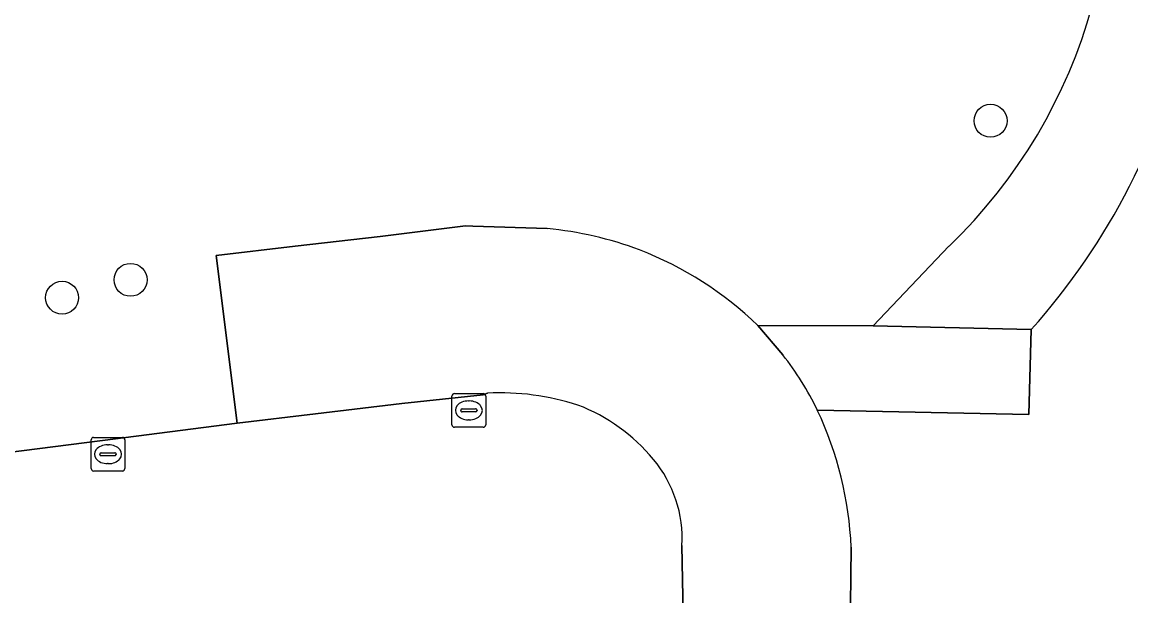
# Model space of a CAD drawing. Extents: x 161477 to 163040, y 383680 to 384871.
# Drawn here: x 162573.71 to 162606.6, y 384595.98 to 384613.01 of the extents above; entities that cross this region are included whole.
import ezdxf

# ---------------------------------------------------------------- set-up
doc = ezdxf.new("R2010")
doc.units = 0
for name, color, linetype in [('IMGEO_Boom', 7, 'Continuous'), ('IMGEO_Groenvoorziening', 7, 'Continuous'), ('IMGEO_Kolk', 7, 'Continuous'), ('IMGEO_Parkeervlak_open', 7, 'Continuous'), ('IMGEO_Rijbaan_lokaal_open', 7, 'Continuous'), ('IMGEO_Voetpad_halfverhard', 7, 'Continuous'), ('IMGEO_Voetpad_open', 7, 'Continuous')]:
    doc.layers.add(name, color=color, linetype=linetype)

msp = doc.modelspace()

# ---------------------------------------------------------------- linework, layer by layer
at = {"layer": 'IMGEO_Boom'}
for centre in [(162602.433, 384610.081), (162576.92, 384605.36), (162574.89, 384604.83)]:
    msp.add_circle(centre, 0.489, dxfattribs=at)
at = {"layer": 'IMGEO_Groenvoorziening'}
for points in [[(162571.271, 384599.978), (162576.087, 384600.588), (162580.08, 384601.106), (162579.457, 384606.085), (162581.807, 384606.357), (162584.321, 384606.642), (162586.856, 384606.959), (162587.079, 384606.955), (162589.278, 384606.884)], [(162595.533, 384604.006), (162598.956, 384603.997), (162601.201, 384606.357)], [(162603.639, 384603.883), (162603.57, 384601.364), (162597.295, 384601.491)], [(162598.299, 384597.419), (162598.272, 384594.852), (162598.285, 384592.294), (162616.239, 384592.647), (162627.395, 384592.867), (162627.927, 384596.331), (162626.271, 384601.931)]]:
    msp.add_lwpolyline(points, dxfattribs=at)
for centre, radius, start, end in [((162590.25, 384617.712), 15.776, 313.9618, 14.9865), ((162588.641, 384617.294), 20.12, 318.1972, 347.7025), ((162588.2, 384595.984), 10.953, 69.5814, 84.3501), ((162588.16, 384596.332), 10.642, 46.1439, 68.726), ((162587.735, 384596.974), 10.573, 2.4111, 25.2903)]:
    msp.add_arc(centre, radius, start, end, dxfattribs=at)
at = {"layer": 'IMGEO_Kolk'}
for p, q in [((162586.456, 384601.059), (162586.456, 384601.911)), ((162586.531, 384601.985), (162587.383, 384601.985)), ((162587.457, 384601.911), (162587.457, 384601.059)), ((162586.758, 384601.528), (162587.156, 384601.528)), ((162586.944, 384601.765), (162586.969, 384601.765)), ((162586.715, 384601.479), (162586.715, 384601.491)), ((162587.153, 384601.442), (162586.755, 384601.442)), ((162586.967, 384601.205), (162586.942, 384601.205)), ((162587.199, 384601.491), (162587.199, 384601.479)), ((162587.383, 384600.985), (162586.531, 384600.985)), ((162575.75, 384599.757), (162575.75, 384600.609)), ((162575.825, 384600.683), (162576.677, 384600.683)), ((162576.751, 384600.609), (162576.751, 384599.757)), ((162576.052, 384600.226), (162576.45, 384600.226)), ((162576.238, 384600.463), (162576.263, 384600.463)), ((162576.009, 384600.177), (162576.009, 384600.189)), ((162576.447, 384600.14), (162576.049, 384600.14)), ((162576.261, 384599.903), (162576.236, 384599.903)), ((162576.493, 384600.189), (162576.493, 384600.177)), ((162576.677, 384599.683), (162575.825, 384599.683))]:
    msp.add_line(p, q, dxfattribs=at)
for points in [[(162586.456, 384601.059), (162586.456, 384601.911)], [(162586.531, 384601.985), (162587.383, 384601.985)], [(162587.457, 384601.911), (162587.457, 384601.059)], [(162587.383, 384600.985), (162586.531, 384600.985)], [(162575.75, 384599.757), (162575.75, 384600.609)], [(162575.825, 384600.683), (162576.677, 384600.683)], [(162576.751, 384600.609), (162576.751, 384599.757)], [(162576.677, 384599.683), (162575.825, 384599.683)]]:
    msp.add_lwpolyline(points, dxfattribs=at)
for centre, radius, start, end in [((162586.533, 384601.909), 0.0765, 91.552, 178.448), ((162586.533, 384601.909), 0.0765, 91.552, 178.448), ((162587.381, 384601.909), 0.0765, 1.552, 88.448), ((162587.381, 384601.909), 0.0765, 1.552, 88.448), ((162586.755, 384601.488), 0.0403, 85.8775, 175.7526), ((162587.16, 384601.49), 0.0386, 1.7309, 96.639), ((162586.752, 384601.478), 0.0366, 178.938, 274.7102), ((162587.156, 384601.485), 0.043, 264.8664, 352.4533), ((162586.533, 384601.061), 0.0765, 181.552, 268.448), ((162586.533, 384601.061), 0.0765, 181.552, 268.448), ((162587.381, 384601.061), 0.0765, 271.552, 358.448), ((162587.381, 384601.061), 0.0765, 271.552, 358.448), ((162575.827, 384600.607), 0.0765, 91.552, 178.448), ((162575.827, 384600.607), 0.0765, 91.552, 178.448), ((162576.675, 384600.607), 0.0765, 1.552, 88.448), ((162576.675, 384600.607), 0.0765, 1.552, 88.448), ((162576.049, 384600.186), 0.0403, 85.8775, 175.7526), ((162576.454, 384600.188), 0.0386, 1.7309, 96.639), ((162576.046, 384600.176), 0.0366, 178.938, 274.7102), ((162576.45, 384600.183), 0.043, 264.8664, 352.4533), ((162575.827, 384599.759), 0.0765, 181.552, 268.448), ((162575.827, 384599.759), 0.0765, 181.552, 268.448), ((162576.675, 384599.759), 0.0765, 271.552, 358.448), ((162576.675, 384599.759), 0.0765, 271.552, 358.448)]:
    msp.add_arc(centre, radius, start, end, dxfattribs=at)
for centre, major_axis, ratio, start_param, end_param in [((162586.943, 384601.485), (-0.387, 0.002), 0.722429, 4.712389, 7.853982), ((162586.968, 384601.485), (-0.39, 0.002), 0.717154, 1.570796, 4.712389), ((162576.237, 384600.183), (-0.387, 0.002), 0.722429, 4.712389, 7.853982), ((162576.262, 384600.183), (-0.39, 0.002), 0.717154, 1.570796, 4.712389)]:
    msp.add_ellipse(centre, major_axis=major_axis, ratio=ratio, start_param=start_param, end_param=end_param, dxfattribs=at)
at = {"layer": 'IMGEO_Parkeervlak_open'}
for points in [[(162589.278, 384606.884), (162587.079, 384606.955), (162586.856, 384606.959), (162584.321, 384606.642), (162581.807, 384606.357), (162579.457, 384606.085), (162580.08, 384601.106), (162582.41, 384601.377), (162584.966, 384601.685), (162587.378, 384601.943), (162587.511, 384601.995)], [(162596.268, 384603.133), (162595.533, 384604.006)], [(162593.279, 384597.469), (162593.326, 384594.931), (162593.315, 384592.393), (162593.295, 384591.203), (162593.317, 384589.762), (162593.307, 384587.236), (162593.309, 384584.66), (162593.288, 384576.96), (162593.278, 384574.439), (162593.29, 384572.099), (162598.295, 384572.071), (162598.276, 384574.461), (162598.292, 384579.629), (162598.276, 384582.139), (162598.291, 384584.689), (162598.283, 384587.197), (162598.308, 384591.651), (162598.285, 384592.294), (162598.272, 384594.852), (162598.299, 384597.419)]]:
    msp.add_lwpolyline(points, dxfattribs=at)
for centre, radius, start, end in [((162588.2, 384595.984), 10.953, 69.5814, 84.3501), ((162588.16, 384596.332), 10.642, 46.1439, 68.726), ((162589.437, 384597.718), 8.717, 25.6461, 38.4023), ((162587.886, 384594.47), 7.535, 72.1597, 92.8497), ((162588.251, 384596.584), 5.418, 39.4899, 68.9807), ((162587.735, 384596.974), 10.573, 2.4111, 25.2903), ((162589.61, 384597.676), 3.675, 356.7678, 39.8334)]:
    msp.add_arc(centre, radius, start, end, dxfattribs=at)
at = {"layer": 'IMGEO_Rijbaan_lokaal_open'}
for points in [[(162587.511, 384601.995), (162587.378, 384601.943), (162584.966, 384601.685), (162582.41, 384601.377), (162580.08, 384601.106), (162576.087, 384600.588), (162571.271, 384599.978)], [(162593.271, 384564.449), (162593.268, 384568.657), (162593.29, 384572.099), (162593.278, 384574.439), (162593.288, 384576.96), (162593.309, 384584.66), (162593.307, 384587.236), (162593.317, 384589.762), (162593.295, 384591.203), (162593.315, 384592.393), (162593.326, 384594.931), (162593.279, 384597.469)]]:
    msp.add_lwpolyline(points, dxfattribs=at)
for centre, radius, start, end in [((162587.886, 384594.47), 7.535, 72.1597, 92.8497), ((162588.251, 384596.584), 5.418, 39.4899, 68.9807), ((162589.61, 384597.676), 3.675, 356.7678, 39.8334)]:
    msp.add_arc(centre, radius, start, end, dxfattribs=at)
at = {"layer": 'IMGEO_Voetpad_halfverhard'}
msp.add_lwpolyline([(162601.201, 384606.357), (162598.956, 384603.997), (162603.639, 384603.883)], dxfattribs=at)
for centre, radius, start, end in [((162590.25, 384617.712), 15.776, 313.9618, 14.9865), ((162588.641, 384617.294), 20.12, 318.1972, 347.7025)]:
    msp.add_arc(centre, radius, start, end, dxfattribs=at)
at = {"layer": 'IMGEO_Voetpad_open'}
for points in [[(162603.639, 384603.883), (162598.956, 384603.997), (162595.533, 384604.006), (162596.268, 384603.133)], [(162597.295, 384601.491), (162603.57, 384601.364), (162603.639, 384603.883)]]:
    msp.add_lwpolyline(points, dxfattribs=at)
msp.add_arc((162589.437, 384597.718), 8.717, 25.6461, 38.4023, dxfattribs=at)

doc.saveas('drawing.dxf')
